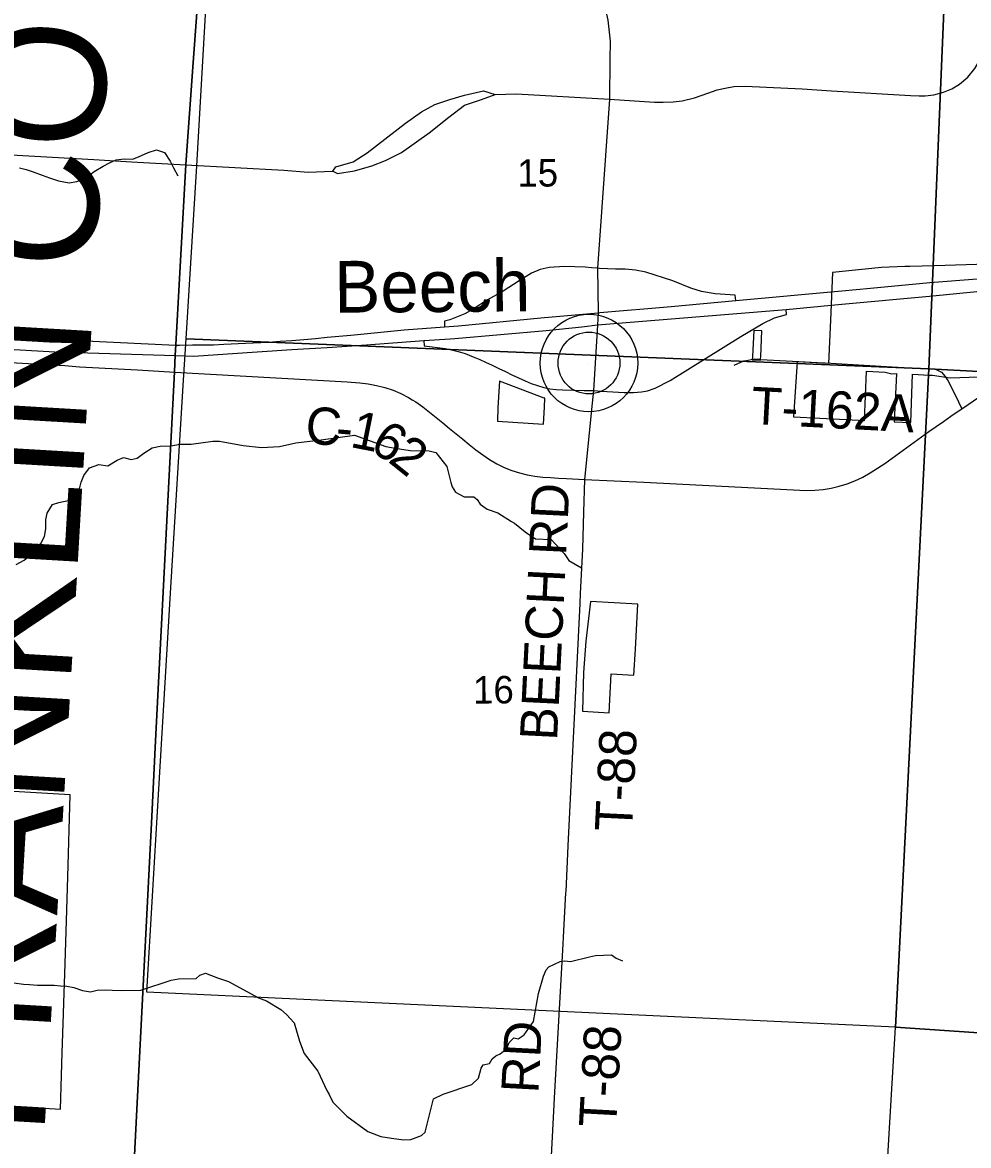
# Model space of a CAD drawing. Extents: x 114604 to 551442, y 316898 to 567001.
# Drawn here: x 270407 to 278031, y 423476 to 432527 of the extents above; entities that cross this region are included whole.
import ezdxf

# ---------------------------------------------------------------- set-up
doc = ezdxf.new("R2010")
doc.units = 0
for name, color, linetype in [('_CIVIL_CONSTRUCTION', 7, 'Continuous'), ('GE_P_Alignment_1000_Cardinal_Points', 7, 'Continuous'), ('GE_P_Alignment_100_Cardinal_Points', 7, 'Continuous'), ('GE_P_Alignment_100_Distances', 7, 'Continuous'), ('GE_P_Alignment_100_Stations', 7, 'Continuous'), ('GE_P_Alignment_500_Bearings', 7, 'Continuous'), ('GE_P_Alignment_500_Cardinal_Points', 7, 'Continuous'), ('GE_P_Alignment_500_Distances', 7, 'Continuous'), ('GE_X_Alignment', 7, 'Continuous'), ('PM_P_Cells', 7, 'Continuous'), ('PM_P_CL_Double_Solid', 7, 'Continuous'), ('PM_P_Crosswalk', 7, 'Continuous'), ('PM_X_Dotted_Line', 7, 'Continuous'), ('PV_X_Curb', 7, 'Continuous'), ('RS_Raster1', 7, 'Continuous'), ('SN_P_Signs', 7, 'Continuous')]:
    doc.layers.add(name, color=color, linetype=linetype)

msp = doc.modelspace()

# ---------------------------------------------------------------- linework, layer by layer
at = {"layer": '_CIVIL_CONSTRUCTION'}
msp.add_line((273642.2, 429962.7), (273853.8, 429978.3), dxfattribs=at)
for points in [[(276155.8, 430285.4), (277010.5, 430364.8), (277242.4, 430385.7), (277718.4, 430431), (278100.1, 430462), (278194, 430469.6), (278384.3, 430481.4), (278668.7, 430496.1), (278858, 430501.8), (279047.9, 430504.5), (279524.1, 430501.2), (280290.8, 430493.1), (280486.5, 430490.1)], [(276980.9, 430252.9), (277715.9, 430322.3), (278099, 430359.7), (278506.2, 430388.6), (278817.7, 430390.3), (279739.6, 430393.8), (280073.6, 430395.1), (280456.4, 430388.1), (280493.3, 430387.4)], [(273808.6, 430073.7), (273919.9, 430083.3), (274584, 430146.1), (275046.8, 430188.3), (275060, 430189.5), (275250.2, 430204.9), (275447.2, 430221.6), (275635.5, 430239), (276155.8, 430285.4)], [(274914.6, 430075.4), (275040.3, 430089.4), (276560.9, 430213.3), (276980.9, 430252.9)], [(271643.8, 429927.6), (271672.6, 429927.5), (271777.3, 429928.8), (271846.1, 429930.1), (271945.7, 429928.5), (272028.5, 429934.6), (272205.2, 429941.3), (272390.3, 429951.9), (272483.6, 429957.7), (272578.2, 429964.8), (272673.3, 429972.5), (272768.5, 429980.8), (272863.1, 429990.3), (273052.9, 430008.2), (273483.7, 430050.3), (273808.6, 430073.7)], [(273853.8, 429978.3), (273890.8, 429981.1), (274626.6, 430043.3), (274914.6, 430075.4)], [(269698, 430023.2), (270638.8, 429974), (271643.8, 429927.6)], [(271639.2, 429843.1), (271787.3, 429838.7), (272059.4, 429856.5), (272578.1, 429890.3), (272863.9, 429908.9), (273179.9, 429929.5), (273642.2, 429962.7)], [(269685.8, 429930), (270667.2, 429871.6), (271639.2, 429843.1)]]:
    msp.add_lwpolyline(points, dxfattribs=at)
at = {"layer": 'GE_P_Alignment_1000_Cardinal_Points'}
for p, q in [((275138, 431908.1), (275040.1, 430546.3)), ((275009.1, 429560.1), (274998.8, 429457.9)), ((274998.8, 429457.9), (274937.4, 428844.5)), ((274937.4, 428844.5), (274928.8, 428581.5)), ((274802.9, 425892.2), (274785, 425522.9))]:
    msp.add_line(p, q, dxfattribs=at)
for points in [[(274944.1, 432970), (274989.2, 432886), (275053.8, 432751.7), (275076.6, 432701.3), (275107.1, 432617.3), (275125, 432545.4), (275142.6, 432376.1), (275141.3, 432225.4), (275138, 431908.1)], [(275040.1, 430546.3), (275046.8, 430188.3), (275040.3, 430089.4), (275009.1, 429560.1)], [(276142.6, 429765.6), (276219.4, 429801.2), (276241.8, 429803.1), (276293.2, 429813)], [(276293.2, 429813), (276303.5, 429815), (276345.8, 429812.6)], [(276345.8, 429812.6), (276356.4, 429812), (276664.3, 429794.7)], [(276664.3, 429794.7), (276866, 429783.3), (276876.7, 429782.7)], [(276876.7, 429782.7), (277597.2, 429742.2), (277760.2, 429732.9)], [(277760.2, 429732.9), (277765.5, 429732.6), (277814.6, 429707.5), (277844.1, 429673.2), (277857.8, 429653.5)], [(277857.8, 429653.5), (277860.6, 429649.6), (277950.9, 429470.3), (277976.4, 429413.9)], [(274928.8, 428581.5), (274919.1, 428281.7), (274901.3, 427923.7), (274897.5, 427844.5), (274802.9, 425892.2)], [(274785, 425522.9), (274784.5, 425512.3), (274767.4, 425207.1), (274758.5, 425049.2), (274694.5, 423907.3), (274662.9, 423288.3), (274661.3, 423262), (274614.4, 422512.3), (274448.1, 419308.7)]]:
    msp.add_lwpolyline(points, dxfattribs=at)
at = {"layer": 'GE_P_Alignment_100_Cardinal_Points'}
for points in [[(277855.8, 431975.7), (277896.4, 431993.2), (277957.9, 432030.4), (278026.7, 432085.4), (278082.1, 432156.4), (278115.5, 432209.6), (278147.4, 432274.6), (278170.4, 432352.8), (278181.6, 432438.2), (278191.9, 432641.3)], [(272909.1, 431329.2), (272933.7, 431365), (273072.3, 431405.2), (273185.8, 431477.2), (273493.9, 431714.5), (273621.5, 431808.1), (273731.5, 431865.8), (273852.3, 431905.9), (273969.5, 431942.4), (274122.4, 431975.5), (274215.2, 431947.7)], [(274215.2, 431947.7), (274389.7, 431952.5), (275138, 431908.1)], [(275138, 431908.1), (275501.6, 431886.1), (275569.3, 431883.6), (275651.7, 431887.1), (275723.7, 431896.5), (275822.1, 431919.3), (275929.3, 431958.3), (276005.6, 431983.9), (276068.8, 431997.6), (276140.8, 432009.9), (276230.5, 432015), (276402.7, 432005.9), (276691.3, 431991.8), (276928.3, 431977.3), (277562.8, 431939.3), (277633.4, 431936.9), (277682, 431935.7), (277751.1, 431945.1), (277830.4, 431964.8), (277855.8, 431975.7)], [(272909.1, 431329.2), (272946.6, 431309.9), (273081.8, 431332.2), (273222.2, 431370.6), (273334, 431416), (273461.8, 431479.2), (273683.3, 431637.6), (273842.6, 431763.4), (273970.1, 431860.5), (274105.1, 431907.7), (274215.2, 431947.7)], [(270316.8, 431461.7), (270981.3, 431422.2), (271285.3, 431402.8), (271723.5, 431378.9)], [(271723.5, 431378.9), (272512.9, 431337.1), (272709.7, 431320.6), (272909.1, 431329.2)]]:
    msp.add_lwpolyline(points, dxfattribs=at)
at = {"layer": 'GE_P_Alignment_100_Stations'}
for points in [[(278182.3, 430579.1), (277757.1, 430567.1), (277558.6, 430560.7), (277519.2, 430559.5), (277328.7, 430553.4), (276936.1, 430512.7), (276918.8, 430129.2), (276902.2, 429778.6), (276649.6, 429792.1), (276621.5, 429348), (277044.9, 429327.6), (277193.9, 429320.4), (277209.6, 429717), (277360.7, 429708.8), (277414.4, 429695.9), (277450.8, 429697.3), (277433.3, 429308.9), (277565.9, 429302.6), (277579.4, 429691.5), (277712.8, 429685.7), (277740.1, 429684.5), (277884.5, 429664.4), (278113.2, 429670)], [(268684.6, 423893.5), (270713.1, 423768.8), (270727.7, 424221.6), (270737.9, 424537.8), (270740.8, 424624.7), (270748.3, 424860.5), (270761, 425285.6), (270771.9, 425642), (270792.1, 426300.9), (270150.5, 426338.7)]]:
    msp.add_lwpolyline(points, dxfattribs=at)
for points in [[(276288.6, 429807.3), (276354.8, 429804.5), (276355.2, 429813.6), (276356.2, 429834.3), (276356.3, 429834.3), (276366.4, 430041.2), (276300.4, 430044.2), (276289.1, 429836)], [(274235, 429313.3), (274604.9, 429290.3), (274612.8, 429425.5), (274616.4, 429500.2), (274611.8, 429500.3), (274250.8, 429635.9), (274239.2, 429422.8)], [(274920.4, 426977.8), (275135.3, 426963.5), (275151.8, 427276.1), (275332.7, 427266.6), (275347.7, 427475.3), (275366, 427839.8), (274986.1, 427861), (274946.8, 427540), (274929.6, 427287.9)]]:
    msp.add_lwpolyline(points, close=True, dxfattribs=at)
at = {"layer": 'GE_P_Alignment_500_Bearings'}
for p, q in [((271334.4, 429726.7), (271633.7, 429709.9)), ((274937.4, 428844.5), (275413.8, 428821))]:
    msp.add_line(p, q, dxfattribs=at)
for points in [[(268732.9, 429874.4), (268992.5, 429859.7), (270748.3, 429761.6), (270867.4, 429752.8), (271334.4, 429726.7)], [(271633.7, 429709.9), (273022.6, 429631), (273056.9, 429628.7), (273125.4, 429622.3), (273194, 429613.5), (273261.3, 429601.1), (273328, 429584.4), (273393.4, 429562.8), (273456.5, 429536.4), (273517.8, 429505), (273547.2, 429486.9), (273576.7, 429468.9), (273633.3, 429429), (273687.6, 429386.8), (273741.4, 429343.3), (273794.8, 429299.8), (273848.6, 429255.7), (273902, 429212.3), (273955.4, 429168.2), (274008.3, 429125.3), (274061.6, 429082.4), (274116.4, 429041.4), (274172.1, 429004), (274229.1, 428970.8), (274288.5, 428940.7), (274349.7, 428916.1), (274411.8, 428896.9), (274474.8, 428882), (274537.4, 428871.4), (274600.4, 428863.8), (274663.4, 428858.6), (274726.9, 428854), (274790.8, 428850.6), (274937.4, 428844.5)], [(275413.8, 428821), (276726.5, 428756.1), (276793.6, 428757.6), (276859.4, 428763.4), (276924.7, 428773.4), (276989, 428788.9), (277053.2, 428808.6), (277116.1, 428833.8), (277178.5, 428863.2), (277238.9, 428896.9), (277298.5, 428934.8), (277356.6, 428973.9), (277415.6, 429016.1), (277474.7, 429058.9), (277534.2, 429101.6), (277593.7, 429144.4), (277653.2, 429187.2), (277712.7, 429229.4), (277771.8, 429270.9), (277830.8, 429312.4), (277889, 429353.4), (277947.1, 429393.7), (277976.4, 429413.9), (278123.3, 429513)]]:
    msp.add_lwpolyline(points, dxfattribs=at)
at = {"layer": 'GE_P_Alignment_500_Cardinal_Points'}
for points in [[(275040.1, 430546.3), (274993.2, 430549.6), (274941.9, 430554), (274775.9, 430561), (274651.7, 430551.7), (274578.6, 430535.4), (274510.2, 430508), (274409.6, 430446.1), (274280.8, 430362.8), (274155.3, 430291.1), (274038.8, 430215.3), (273970.7, 430178.6), (273852.3, 430130.5), (273807.1, 430121.1), (273808.6, 430073.7)], [(275649.4, 430444.7), (275431.2, 430513.6), (275348.6, 430532), (275263.2, 430538.9), (275185.7, 430539.8), (275057.6, 430545.5), (275040.1, 430546.3)], [(276155.8, 430285.4), (276150.4, 430330.2), (275988.4, 430340.6), (275878.3, 430357.7), (275794.1, 430385.6), (275649.4, 430444.7)], [(275009.1, 429560.1), (275073.5, 429556.7), (275256, 429543.6), (275331.5, 429544.6), (275395.4, 429551), (275445, 429557.9), (275506.1, 429579.7), (275626.4, 429640.7), (276195.2, 429997.2), (276372.9, 430100.6), (276467.4, 430146.6), (276564, 430173.3), (276560.9, 430213.3)], [(273642.2, 429962.7), (273644.6, 429919.7), (273814.2, 429899.7), (273863.5, 429889), (273917.7, 429875.4), (273975.7, 429859.2), (274040, 429831.4), (274093, 429811.3), (274139.2, 429790.1), (274192, 429764.2), (274245.3, 429738.4), (274298.6, 429713.1), (274351.9, 429687.8), (274405.2, 429663.2), (274457.5, 429639.7), (274507.5, 429618.7), (274557.5, 429600.1), (274607.9, 429584.5), (274657.9, 429574.4), (274707.8, 429569.2), (274757.8, 429566.4), (274933.4, 429562.1), (275009.1, 429560.1)]]:
    msp.add_lwpolyline(points, dxfattribs=at)
at = {"layer": 'GE_P_Alignment_500_Distances'}
for points in [[(272491.7, 444939.7), (272102.7, 436462.6), (272096.7, 436435.6), (272094.8, 436415.4), (272067.4, 435903.3), (272064.3, 435866.7), (272060.3, 435850.4), (272053.8, 435839.1), (272049.4, 435779.9), (271852.7, 433156.8), (271836.5, 432936.1), (271782.8, 432205.5), (271722.3, 431381.8), (271642.7, 429930.4), (271638, 429845.9), (271632.6, 429712.7), (271480.2, 426737.4), (271446.2, 426073.3), (271110.5, 419515.8), (271111.4, 419492.3), (268404.7, 419666.4)], [(284847.9, 418638.5), (284577.8, 418655.9), (280693.7, 418905.1), (276991, 419147.4), (274445.5, 419298.6), (271111.4, 419492.3), (271110.5, 419515.8), (271446.2, 426073.3), (271480.2, 426737.4), (271632.6, 429712.7), (271638, 429845.9), (271642.7, 429930.4), (271722.3, 431381.8), (271782.8, 432205.5), (271836.5, 432936.1)]]:
    msp.add_lwpolyline(points, dxfattribs=at)
at = {"layer": 'GE_X_Alignment'}
for radius in [392.9, 249]:
    msp.add_circle((274972.2, 429782.2), radius, dxfattribs=at)
at = {"layer": 'PM_P_Cells'}
for points in [[(270383.8, 431355.8), (270435.9, 431341.8), (270492.1, 431323.9), (270566.3, 431295.9), (270624.4, 431276), (270696.6, 431250), (270782.7, 431236.1), (270844.9, 431244.2), (270915, 431272.3), (270985, 431326.5), (271057.1, 431368.7), (271107.2, 431396.8), (271161.3, 431419), (271227.4, 431429.1), (271295.6, 431425.1), (271365.7, 431455.3), (271419.7, 431479.4), (271485.9, 431501.5), (271552, 431479.6), (271596.2, 431409.5), (271624.3, 431355.4)], [(271624.3, 431355.4), (271658.4, 431291.4)], [(271602.5, 429114.8), (271677.4, 429127.2), (271765.5, 429127.4), (271941.8, 429153.9), (271995.9, 429152), (272184.3, 429116.4), (272334.6, 429100.7), (272478.8, 429111), (272611, 429139.4), (272813.3, 429163.9), (273081.8, 429200.6), (273336.4, 429109), (273410.5, 429095.2), (273532.8, 429077.4), (273685.1, 429075.8), (273739.2, 429061.8), (273827.6, 428947.8), (273851.8, 428851.6), (273859.9, 428819.6), (273869.9, 428785.5), (273898.1, 428741.5), (273966.3, 428703.6), (274044.4, 428703.8), (274072.5, 428681.8), (274096.6, 428645.7), (274150.8, 428603.8), (274237, 428575.9), (274347.3, 428504), (274373.4, 428492), (274457.7, 428422.1), (274541.9, 428366.2), (274668.2, 428360.4), (274772.5, 428248.4), (274810.7, 428190.4), (274913, 428130.5)], [(270357, 428157.5), (270421.1, 428193.7), (270487.2, 428247.9), (270555.3, 428328.1), (270585.3, 428384.3), (270595.2, 428446.4), (270595.2, 428518.5), (270607.1, 428572.7), (270649.1, 428640.9), (270701.2, 428659), (270787.4, 428677.1), (270839.4, 428711.3), (270865.4, 428769.4), (270879.4, 428823.5), (270901.4, 428875.7), (270947.4, 428937.9), (271021.5, 428964), (271095.7, 428954.1), (271169.8, 428998.3), (271219.9, 429020.4), (271282, 429004.4), (271332.1, 429016.5), (271384.2, 429054.7), (271452.3, 429098.8), (271516.4, 429113), (271602.5, 429114.8)], [(271361.6, 424729.1), (271605.3, 424807.2), (271665.4, 424819.4), (271807.7, 424821.7), (271835.7, 424847.8), (271881.7, 424866), (271980, 424828.1), (272066.2, 424798.2), (272308.9, 424666.5), (272375, 424642.6), (272489.4, 424570.7), (272533.5, 424532.7), (272597.8, 424464.7), (272640.1, 424316.4), (272678.4, 424218.3), (272786.8, 424074.2), (272859.2, 423918), (272879.3, 423885.9), (272909.5, 423823.9), (273019.9, 423711.9), (273190.4, 423588), (273294.7, 423548.1), (273380.9, 423534.3), (273481.1, 423522.5), (273537.2, 423524.6), (273623.3, 423556.9), (273653.3, 423583), (273718.9, 423851.8), (273797, 423890.1), (274027.2, 423966.8), (274083.2, 424019), (274103.1, 424099.3), (274119.1, 424127.4), (274171.2, 424137.5), (274191.1, 424175.7), (274223.1, 424197.8), (274257.2, 424215.9), (274309.2, 424258.1), (274329.1, 424306.3), (274367.1, 424342.5), (274401.2, 424336.5), (274449.2, 424366.7), (274525.2, 424475.1), (274564.8, 424699.8), (274606.6, 424840.2), (274626.6, 424890.4), (274648.6, 424916.5), (274740.7, 424958.8), (274774.7, 424964.9), (274824.8, 424959), (274977, 424995.4), (275025.1, 425007.6), (275153.3, 425013.9), (275191.4, 424985.9), (275243.5, 424964)], [(270338.4, 424786.5), (270414.6, 424776.6), (270464.7, 424772.6), (270528.8, 424768.7), (270663.1, 424768.9), (270713.2, 424762.9), (270763.3, 424761), (270821.4, 424749.1), (270891.6, 424725.1), (270955.7, 424715.2), (271009.8, 424727.3), (271075.9, 424729.4), (271130, 424727.4), (271202.2, 424725.5), (271361.6, 424729.1)]]:
    msp.add_lwpolyline(points, dxfattribs=at)
at = {"layer": 'PM_X_Dotted_Line'}
msp.add_line((274972.2, 429782.2), (274972.2, 429782.2), dxfattribs=at)
at = {"layer": 'RS_Raster1'}
for points in [[(272491.7, 444939.7), (272102.7, 436462.6), (272096.7, 436435.6), (272094.8, 436415.4), (272067.4, 435903.3), (272064.3, 435866.7), (272060.3, 435850.4), (272053.8, 435839.1), (272049.4, 435779.9), (271852.7, 433156.8), (271836.5, 432936.1), (271782.8, 432205.5), (271722.3, 431381.8), (271642.7, 429930.4), (271638, 429845.9), (271632.6, 429712.7), (271480.2, 426737.4), (271446.2, 426073.3), (271110.5, 419515.8), (271111.4, 419492.3), (271010.9, 417780.3), (270951, 416803.1)], [(270951, 416803.1), (271010.9, 417780.3), (271111.4, 419492.3), (271110.5, 419515.8), (271446.2, 426073.3), (271480.2, 426737.4), (271632.6, 429712.7), (271638, 429845.9), (271642.7, 429930.4), (271722.3, 431381.8), (271782.8, 432205.5), (271836.5, 432936.1), (271852.7, 433156.8), (272049.4, 435779.9), (272053.8, 435839.1), (272060.3, 435850.4), (272064.3, 435866.7), (272067.4, 435903.3), (272094.8, 436415.4), (272096.7, 436435.6), (272102.7, 436462.6), (272491.7, 444939.7)]]:
    msp.add_lwpolyline(points, dxfattribs=at)
at = {"layer": 'SN_P_Signs'}
for points in [[(271909.6, 433061.9), (274769.1, 432935.5), (277511.5, 432834.6), (277840.2, 432818.3), (277710.3, 429735), (271726.5, 429978.5), (271811.2, 431372.9)], [(277840.2, 432818.3), (280311.4, 432673), (283035.5, 432514.3), (283271.1, 432502.7), (283105.1, 429447.2), (277710.3, 429735)], [(271726.5, 429978.5), (277710.3, 429735), (277442, 424428.5), (271410, 424712.7), (271501.5, 426259.2), (271603.8, 427973), (271708.7, 429686.1)], [(277710.3, 429735), (283105.1, 429447.2), (282813.2, 424064.5), (277442, 424428.5)], [(277442, 424428.5), (282813.2, 424064.5), (282518.6, 418787.8), (282220.5, 418804.2), (277129.6, 419133.8)]]:
    msp.add_lwpolyline(points, close=True, dxfattribs=at)

# ---------------------------------------------------------------- texts
at = {"layer": '_CIVIL_CONSTRUCTION'}
msp.add_text('Beech', height=417.02, rotation=0.41608, dxfattribs=at).set_placement((272920.2, 430188.1))
at = {"layer": 'GE_P_Alignment_100_Distances'}
msp.add_text('FRANKLIN COUNTY', height=1000.048, rotation=86.64332, dxfattribs=at).set_placement((270581.7, 423547.3))
at = {"layer": 'PM_P_CL_Double_Solid'}
for s, rotation, p in [('C', 355.9036, (272680.5, 429134.5)), ('1', 348.71931, (273039.2, 429107.6)), ('-', 355.04566, (272925.1, 429117)), ('6', 328.74277, (273194.7, 429081.4)), ('2', 321.3621, (273344.4, 428991.4))]:
    msp.add_text(s, height=300, rotation=rotation, dxfattribs=at).set_placement(p)
at = {"layer": 'PM_P_Crosswalk'}
for s, rotation, p in [('T-162A', 357, (276274.5, 429292)), ('BEECH RD', 87.20495, (274715.1, 426736.2)), ('T-88', 87.22744, (275319.1, 426002)), ('RD', 86.96276, (274564.3, 423892.9)), ('T-88', 86.88297, (275190.6, 423616.3))]:
    msp.add_text(s, height=300.01, rotation=rotation, dxfattribs=at).set_placement(p)
at = {"layer": 'PV_X_Curb'}
for s, rotation, p in [('15', 0.41615, (274395.7, 431203.2)), ('16', 0.41608, (274038.8, 427037.4))]:
    msp.add_text(s, height=221.01, rotation=rotation, dxfattribs=at).set_placement(p)

doc.saveas('drawing.dxf')
